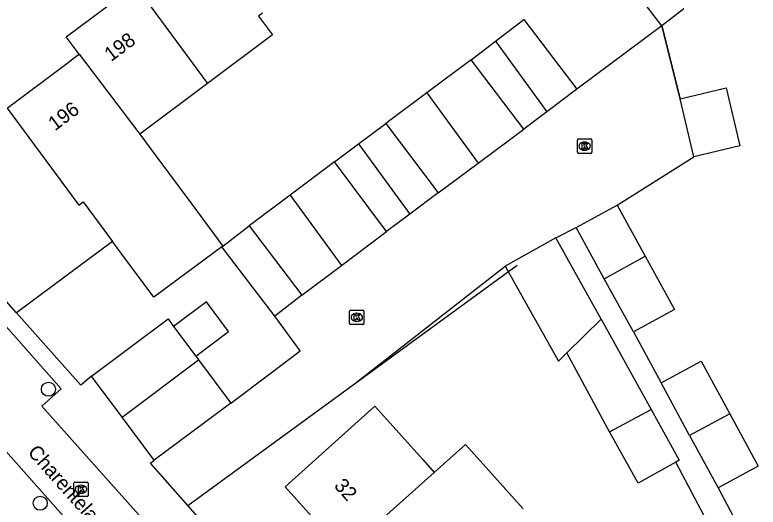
# Model space of a CAD drawing. Extents: x 158474 to 159560, y 388525 to 389605.
# Drawn here: x 159117.5 to 159169.1, y 388867.5 to 388901.6 of the extents above; entities that cross this region are included whole.
import ezdxf

# ---------------------------------------------------------------- set-up
doc = ezdxf.new("R2010")
doc.units = 0
for name, color, linetype in [('IMGEO_Boom', 7, 'Continuous'), ('IMGEO_Kolk', 7, 'Continuous'), ('IMGEO_Muur', 7, 'Continuous'), ('IMGEO_Openbare_ruimte_label', 7, 'Continuous'), ('IMGEO_Pand', 7, 'Continuous'), ('IMGEO_Pand_nummerreeks', 7, 'Continuous'), ('IMGEO_Rijbaan_lokaal_open', 7, 'Continuous'), ('IMGEO_Voetpad_open', 7, 'Continuous')]:
    doc.layers.add(name, color=color, linetype=linetype)

msp = doc.modelspace()

# ---------------------------------------------------------------- linework, layer by layer
at = {"layer": 'IMGEO_Boom'}
for centre in [(159119.832, 388875.635), (159119.261, 388867.72)]:
    msp.add_circle(centre, 0.489, dxfattribs=at)
at = {"layer": 'IMGEO_Kolk'}
for p, q in [((159156.587, 388892.093), (159156.587, 388892.945)), ((159156.662, 388893.019), (159157.514, 388893.019)), ((159157.075, 388892.799), (159157.1, 388892.799)), ((159157.588, 388892.945), (159157.588, 388892.093)), ((159157.098, 388892.239), (159157.073, 388892.239)), ((159157.514, 388892.019), (159156.662, 388892.019)), ((159140.755, 388880.204), (159140.755, 388881.056)), ((159140.83, 388881.13), (159141.682, 388881.13)), ((159141.243, 388880.91), (159141.268, 388880.91)), ((159141.756, 388881.056), (159141.756, 388880.204)), ((159141.682, 388880.13), (159140.83, 388880.13)), ((159141.266, 388880.35), (159141.241, 388880.35)), ((159121.593, 388868.263), (159121.593, 388869.115)), ((159121.668, 388869.189), (159122.52, 388869.189)), ((159122.594, 388869.115), (159122.594, 388868.263)), ((159122.081, 388868.969), (159122.106, 388868.969)), ((159122.52, 388868.189), (159121.668, 388868.189)), ((159122.104, 388868.409), (159122.079, 388868.409))]:
    msp.add_line(p, q, dxfattribs=at)
for points in [[(159156.587, 388892.093), (159156.587, 388892.945)], [(159156.662, 388893.019), (159157.514, 388893.019)], [(159157.588, 388892.945), (159157.588, 388892.093)], [(159156.908, 388892.719), (159157.031, 388892.719), (159157.031, 388892.568), (159157.161, 388892.719), (159157.325, 388892.719), (159157.179, 388892.568), (159157.332, 388892.319), (159157.18, 388892.319), (159157.095, 388892.483), (159157.031, 388892.416), (159157.031, 388892.319), (159156.908, 388892.319), (159156.908, 388892.719)], [(159157.514, 388892.019), (159156.662, 388892.019)], [(159140.755, 388880.204), (159140.755, 388881.056)], [(159140.83, 388881.13), (159141.682, 388881.13)], [(159141.756, 388881.056), (159141.756, 388880.204)], [(159141.076, 388880.83), (159141.199, 388880.83), (159141.199, 388880.679), (159141.329, 388880.83), (159141.493, 388880.83), (159141.347, 388880.679), (159141.5, 388880.43), (159141.348, 388880.43), (159141.263, 388880.594), (159141.199, 388880.527), (159141.199, 388880.43), (159141.076, 388880.43), (159141.076, 388880.83)], [(159141.682, 388880.13), (159140.83, 388880.13)], [(159121.593, 388868.263), (159121.593, 388869.115)], [(159121.668, 388869.189), (159122.52, 388869.189)], [(159122.594, 388869.115), (159122.594, 388868.263)], [(159121.914, 388868.889), (159122.037, 388868.889), (159122.037, 388868.738), (159122.167, 388868.889), (159122.331, 388868.889), (159122.185, 388868.738), (159122.338, 388868.489), (159122.186, 388868.489), (159122.101, 388868.653), (159122.037, 388868.586), (159122.037, 388868.489), (159121.914, 388868.489), (159121.914, 388868.889)], [(159122.52, 388868.189), (159121.668, 388868.189)]]:
    msp.add_lwpolyline(points, dxfattribs=at)
for centre, start, end in [((159156.664, 388892.943), 91.552, 178.448), ((159156.664, 388892.943), 91.552, 178.448), ((159157.512, 388892.943), 1.552, 88.448), ((159157.512, 388892.943), 1.552, 88.448), ((159156.664, 388892.095), 181.552, 268.448), ((159156.664, 388892.095), 181.552, 268.448), ((159157.512, 388892.095), 271.552, 358.448), ((159157.512, 388892.095), 271.552, 358.448), ((159140.832, 388881.054), 91.552, 178.448), ((159140.832, 388881.054), 91.552, 178.448), ((159141.68, 388881.054), 1.552, 88.448), ((159141.68, 388881.054), 1.552, 88.448), ((159140.832, 388880.206), 181.552, 268.448), ((159140.832, 388880.206), 181.552, 268.448), ((159141.68, 388880.206), 271.552, 358.448), ((159141.68, 388880.206), 271.552, 358.448), ((159121.67, 388869.113), 91.552, 178.448), ((159121.67, 388869.113), 91.552, 178.448), ((159122.518, 388869.113), 1.552, 88.448), ((159122.518, 388869.113), 1.552, 88.448), ((159121.67, 388868.265), 181.552, 268.448), ((159121.67, 388868.265), 181.552, 268.448), ((159122.518, 388868.265), 271.552, 358.448), ((159122.518, 388868.265), 271.552, 358.448)]:
    msp.add_arc(centre, 0.0765, start, end, dxfattribs=at)
for centre, major_axis, ratio, start_param, end_param in [((159157.074, 388892.519), (-0.387, 0.002), 0.722429, 4.712389, 7.853982), ((159157.099, 388892.519), (-0.39, 0.002), 0.717154, 1.570796, 4.712389), ((159141.242, 388880.63), (-0.387, 0.002), 0.722429, 4.712389, 7.853982), ((159141.267, 388880.63), (-0.39, 0.002), 0.717154, 1.570796, 4.712389), ((159122.08, 388868.689), (-0.387, 0.002), 0.722429, 4.712389, 7.853982), ((159122.105, 388868.689), (-0.39, 0.002), 0.717154, 1.570796, 4.712389)]:
    msp.add_ellipse(centre, major_axis=major_axis, ratio=ratio, start_param=start_param, end_param=end_param, dxfattribs=at)
at = {"layer": 'IMGEO_Muur'}
for points in [[(159162.455, 388900.878), (159163.732, 388895.809)], [(159141.105, 388876.008), (159152.409, 388884.249)], [(159117.603, 388880.955), (159122.088, 388875.916)], [(159132.5, 388874.678), (159135.203, 388876.715)]]:
    msp.add_lwpolyline(points, dxfattribs=at)
at = {"layer": 'IMGEO_Pand'}
for points in [[(159162.455, 388900.878), (159158.806, 388905.628), (159160.47, 388906.906)], [(159121.967, 388898.905), (159121.057, 388900.104), (159125.852, 388903.699)], [(159125.852, 388903.699), (159130.881, 388896.88)], [(159163.974, 388902.045), (159162.455, 388900.878)], [(159134.703, 388901.764), (159134.423, 388901.554), (159135.392, 388900.262), (159130.881, 388896.88)], [(159150.895, 388899.812), (159152.864, 388901.31), (159156.536, 388896.482)], [(159149.196, 388898.52), (159150.895, 388899.812)], [(159150.895, 388899.812), (159154.463, 388894.904)], [(159116.956, 388895.148), (159121.108, 388898.261), (159121.742, 388898.736), (159121.967, 388898.905)], [(159121.967, 388898.905), (159126.178, 388893.355)], [(159149.196, 388898.52), (159146.13, 388896.232)], [(159152.869, 388893.692), (159149.196, 388898.52)], [(159130.881, 388896.88), (159126.178, 388893.355)], [(159156.536, 388896.482), (159154.463, 388894.904)], [(159163.732, 388895.809), (159166.912, 388896.56), (159167.862, 388892.534), (159164.683, 388891.783)], [(159146.13, 388896.232), (159143.276, 388894.102)], [(159146.13, 388896.232), (159149.698, 388891.342)], [(159164.683, 388891.783), (159163.732, 388895.809)], [(159116.956, 388895.148), (159121.932, 388888.427), (159122.238, 388888.657), (159124.28, 388885.898)], [(159154.463, 388894.904), (159152.869, 388893.692)], [(159141.373, 388892.676), (159143.276, 388894.102)], [(159143.276, 388894.102), (159146.899, 388889.268)], [(159126.178, 388893.355), (159127.373, 388891.756), (159129.715, 388888.593), (159131.945, 388885.581)], [(159149.698, 388891.342), (159152.869, 388893.692)], [(159139.699, 388891.421), (159141.373, 388892.676)], [(159141.373, 388892.676), (159144.948, 388887.805)], [(159139.699, 388891.421), (159136.615, 388889.105)], [(159143.323, 388886.587), (159139.699, 388891.421)], [(159146.899, 388889.268), (159149.698, 388891.342)], [(159146.899, 388889.268), (159144.948, 388887.805)], [(159136.615, 388889.105), (159133.785, 388886.981)], [(159136.615, 388889.105), (159140.203, 388884.239)], [(159156.509, 388886.866), (159159.353, 388888.425)], [(159159.353, 388888.425), (159161.301, 388884.87)], [(159144.948, 388887.805), (159143.323, 388886.587)], [(159131.945, 388885.581), (159133.785, 388886.981)], [(159133.785, 388886.981), (159137.448, 388882.166)], [(159140.203, 388884.239), (159143.323, 388886.587)], [(159158.454, 388883.316), (159156.509, 388886.866)], [(159155.088, 388886.142), (159151.575, 388884.191)], [(159158.225, 388880.495), (159155.088, 388886.142)], [(159124.28, 388885.898), (159117.603, 388880.955)], [(159131.888, 388885.539), (159127.146, 388882.028), (159124.936, 388885.012), (159124.28, 388885.898)], [(159131.888, 388885.539), (159131.945, 388885.581)], [(159135.551, 388880.723), (159131.888, 388885.539)], [(159158.454, 388883.316), (159161.301, 388884.87)], [(159161.301, 388884.87), (159163.324, 388881.178), (159160.48, 388879.619)], [(159137.448, 388882.166), (159140.203, 388884.239)], [(159151.575, 388884.191), (159155.272, 388877.583), (159155.855, 388878.158)], [(159117.603, 388880.955), (159115.347, 388883.49)], [(159160.48, 388879.619), (159158.454, 388883.316)], [(159137.448, 388882.166), (159135.551, 388880.723)], [(159130.066, 388877.94), (159132.344, 388879.64), (159130.808, 388881.698), (159128.53, 388879.997)], [(159122.814, 388876.547), (159128.139, 388880.521), (159128.53, 388879.997)], [(159155.855, 388878.158), (159158.225, 388880.495)], [(159158.225, 388880.495), (159161.702, 388874.235)], [(159128.53, 388879.997), (159130.066, 388877.94)], [(159130.066, 388877.94), (159130.26, 388877.68)], [(159158.82, 388872.684), (159155.855, 388878.158)], [(159124.948, 388873.688), (159130.26, 388877.68)], [(159130.26, 388877.68), (159132.5, 388874.678)], [(159162.413, 388876.073), (159165.194, 388877.579), (159167.17, 388873.929)], [(159124.948, 388873.688), (159122.814, 388876.547)], [(159164.384, 388872.432), (159162.413, 388876.073)], [(159132.5, 388874.678), (159127.176, 388870.703)], [(159134.197, 388862.229), (159137.36, 388864.99), (159138.7, 388866.16), (159136.273, 388868.854), (159142.498, 388874.462), (159145.845, 388870.748), (159146.64, 388869.865)], [(159158.82, 388872.684), (159161.702, 388874.235)], [(159161.702, 388874.235), (159163.665, 388870.703), (159163.421, 388870.568)], [(159127.176, 388870.703), (159124.948, 388873.688)], [(159167.17, 388873.929), (159164.384, 388872.432)], [(159167.17, 388873.929), (159169.142, 388870.286), (159166.361, 388868.78)], [(159163.421, 388870.568), (159160.804, 388869.113), (159158.82, 388872.684)], [(159164.384, 388872.432), (159166.361, 388868.78)], [(159146.64, 388869.865), (159148.802, 388871.796), (159152.813, 388867.343)], [(159146.64, 388869.865), (159135.932, 388860.303)]]:
    msp.add_lwpolyline(points, dxfattribs=at)
at = {"layer": 'IMGEO_Rijbaan_lokaal_open'}
for points in [[(159162.455, 388900.878), (159156.536, 388896.482)], [(159163.732, 388895.809), (159162.455, 388900.878)], [(159159.353, 388888.425), (159164.683, 388891.783)], [(159110.228, 388887.513), (159120.719, 388875.66), (159119.366, 388874.455), (159133.192, 388858.982), (159150.894, 388839.243)], [(159155.088, 388886.142), (159156.509, 388886.866)], [(159129.513, 388867.558), (159141.105, 388876.008), (159151.575, 388884.191)], [(159132.5, 388874.678), (159135.203, 388876.715), (159137.332, 388878.315), (159135.551, 388880.723)], [(159147.838, 388836.491), (159129.752, 388856.818), (159116.489, 388871.743)], [(159129.513, 388867.558), (159126.918, 388870.51), (159127.176, 388870.703)]]:
    msp.add_lwpolyline(points, dxfattribs=at)
at = {"layer": 'IMGEO_Voetpad_open'}
for points in [[(159122.814, 388876.547), (159122.088, 388875.916), (159117.603, 388880.955)], [(159160.48, 388879.619), (159162.413, 388876.073)], [(159166.361, 388868.78), (159167.835, 388866.038), (159166.072, 388865.577), (159163.421, 388870.568)], [(159134.197, 388862.229), (159129.513, 388867.558)]]:
    msp.add_lwpolyline(points, dxfattribs=at)

# ---------------------------------------------------------------- texts
at = {"layer": 'IMGEO_Openbare_ruimte_label'}
msp.add_text('Charentelaan', height=1, rotation=311.6335, dxfattribs=at).set_placement((159118.334, 388871.226))
at = {"layer": 'IMGEO_Pand_nummerreeks'}
for s, rotation, p in [('198', 36.8584, (159124.184, 388898.349)), ('196', 36.8584, (159120.287, 388893.546)), ('32', 312.0203, (159139.626, 388868.897))]:
    msp.add_text(s, height=1, rotation=rotation, dxfattribs=at).set_placement(p)

doc.saveas('drawing.dxf')
